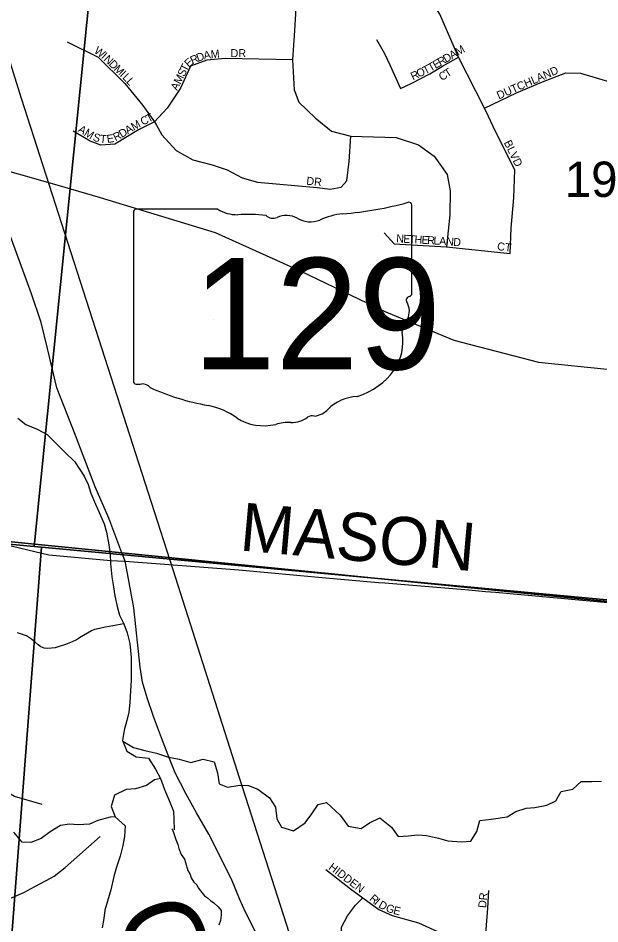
# Model space of a CAD drawing. Extents: x 1310247 to 1552180, y 377264 to 706493.
# Drawn here: x 1430468 to 1434105, y 502730 to 508390 of the extents above; entities that cross this region are included whole.
import ezdxf

# ---------------------------------------------------------------- set-up
doc = ezdxf.new("R2010")
doc.units = 0
for name, color, linetype in [('GM_X_Minor_River', 7, 'Continuous'), ('GM_X_Minor_River_Text', 7, 'Continuous'), ('GM_X_Rail_Line', 7, 'Continuous'), ('GM_X_Section', 7, 'Continuous'), ('GM_X_Section_Text', 7, 'Continuous'), ('GM_X_State_Location', 7, 'Continuous'), ('GM_X_State_Route', 7, 'Continuous'), ('GM_X_State_Shield', 7, 'Continuous'), ('GM_X_Township', 7, 'Continuous'), ('GM_X_Township_Road', 7, 'Continuous'), ('GM_X_Township_Road_Text', 7, 'Continuous'), ('GM_X_Township_Subdivision', 7, 'Continuous'), ('GM_X_Township_Subdivision_Text', 7, 'Continuous')]:
    doc.layers.add(name, color=color, linetype=linetype)

msp = doc.modelspace()

# ---------------------------------------------------------------- linework, layer by layer
at = {"layer": 'GM_X_Minor_River'}
for points in [[(1430465.5, 505889.3), (1430516.6, 505849.9), (1430586.1, 505822), (1430649.5, 505788.3), (1430708.2, 505730.6), (1430759, 505677.1), (1430821.7, 505617.3), (1430881.6, 505527.5), (1430906.4, 505476.7), (1430923, 505422), (1430951.4, 505353.1), (1430983.7, 505282), (1431006.4, 505229.2), (1431021.2, 505178.7), (1431035.2, 505098), (1431043.8, 505039.6), (1431046.3, 504981.3), (1431054.3, 504898.8), (1431061, 504848.5), (1431073.3, 504779.9), (1431087.7, 504713.3), (1431102.4, 504658.8), (1431129.1, 504605.9), (1431149.8, 504549.2), (1431166.1, 504482.5), (1431173.9, 504394), (1431173.8, 504307.7), (1431174.4, 504251.5), (1431170.7, 504187.3), (1431166.9, 504113.2), (1431159.3, 504053.1), (1431148, 504001.2), (1431130.4, 503939.5), (1431120.8, 503875.5), (1431147.2, 503808.6), (1431206.4, 503773), (1431282.4, 503765), (1431326.9, 503697.6), (1431357.5, 503638.6), (1431383.8, 503569.7), (1431412.2, 503500.8), (1431438.6, 503433.8), (1431441.3, 503383.6), (1431443.7, 503317.3)], [(1431129.1, 504605.9), (1431014.8, 504584.7), (1430966.3, 504574.1), (1430946.1, 504568.7), (1430925.8, 504561.3), (1430901.3, 504546), (1430862.5, 504523.1), (1430831.9, 504506), (1430805.4, 504492.8), (1430764.8, 504475.9), (1430724.3, 504463.1), (1430700, 504455.8), (1430675.8, 504452.6), (1430649.6, 504451.4), (1430629.6, 504452), (1430609.8, 504460.6), (1430592.1, 504473.2), (1430574.5, 504489.8), (1430551, 504508.5), (1430519.5, 504529.6), (1430463.9, 504549.3)], [(1431120.8, 503875.5), (1431122.7, 503871.4), (1431189.9, 503831.6), (1431259.6, 503813.7), (1431333.4, 503795.8), (1431407, 503771.8), (1431474.9, 503760.1), (1431548.5, 503738.1), (1431625.3, 503760.3), (1431693, 503742.5), (1431713.4, 503673.7), (1431725.7, 503605.2), (1431777.3, 503583.8), (1431853.8, 503595.9), (1431907.9, 503594.5), (1431967.5, 503570.9), (1432040.3, 503516.8), (1432077, 503459.7), (1432085.2, 503387.2), (1432113.9, 503334.3), (1432189.6, 503312.3), (1432263, 503360.6), (1432304.6, 503417.8), (1432344.1, 503475), (1432396.6, 503487.7), (1432480.9, 503409.3), (1432531.2, 503339.8), (1432613.1, 503325.6), (1432664.1, 503360.4), (1432729.1, 503392.9), (1432801.9, 503334.8), (1432844.5, 503275.6), (1432906.8, 503280), (1432967.1, 503286.5), (1433021.2, 503283.1), (1433097, 503265.1), (1433154.7, 503249.6), (1433236.8, 503243.5), (1433299, 503245.9), (1433334.7, 503307.2), (1433354.4, 503375), (1433424.9, 503385.2), (1433525.5, 503398.7), (1433580.5, 503431.4), (1433645.2, 503453.8), (1433697.4, 503456.5), (1433774, 503472.6), (1433828.9, 503499.3), (1433862.4, 503556.7), (1433935, 503570.9), (1433988.3, 503619.7), (1434054.5, 503620), (1434114.8, 503622.5)], [(1431357.5, 503638.6), (1431321.2, 503629.5), (1431270.1, 503594.7), (1431201.4, 503574.4), (1431143.2, 503569.8), (1431070, 503533.6), (1431050.2, 503463.8), (1431074.7, 503399), (1431137.5, 503343.2), (1431133.7, 503275), (1431122.3, 503219.1), (1431106.6, 503153.3), (1431082.8, 503083.6), (1431065.3, 503025.9), (1431047.1, 502942), (1431027.3, 502872.3), (1431009.9, 502816.5), (1431002.6, 502764.5), (1430993, 502704.6)], [(1431074.7, 503399), (1431042.6, 503397.8), (1430965.8, 503375.6), (1430913.1, 503352.9), (1430842.8, 503348.7), (1430788.8, 503354.1), (1430732.4, 503345.5), (1430667.2, 503305), (1430612, 503264.2), (1430547.2, 503237.8), (1430493.1, 503241.2), (1430440.5, 503302.7)], [(1431429.7, 503323.3), (1431430.4, 503321.2), (1431439.8, 503300.9), (1431454.6, 503258.3), (1431465.7, 503225.8), (1431473, 503201.5), (1431487.9, 503162.9), (1431507.1, 503134.2), (1431514.6, 503113.9), (1431529.1, 503063.3), (1431542.5, 503038.8), (1431549.9, 503018.5), (1431567.1, 502989.9), (1431584.7, 502973.3), (1431594.2, 502955), (1431615.4, 502926.2), (1431632.9, 502905.6), (1431652.6, 502893), (1431670.1, 502876.4), (1431691.8, 502861.7), (1431719.1, 502836.7), (1431736.5, 502814.1), (1431737.6, 502784), (1431732.7, 502752), (1431721.8, 502722.3)]]:
    msp.add_lwpolyline(points, dxfattribs=at)
at = {"layer": 'GM_X_Rail_Line'}
msp.add_lwpolyline([(1432528.3, 501534.2), (1431853.2, 503636.2), (1431436.9, 504941.5), (1430488.2, 507887.5), (1430086.3, 509173.4), (1429559.4, 510819.1), (1428471.8, 514154.5), (1428364.4, 514541.9), (1428262.2, 514937.9), (1428203.5, 515253.6), (1428174.4, 515555), (1428154.5, 515822.2), (1428158.4, 516165.6), (1428172.7, 516456.6), (1428194.9, 516731.3), (1428244.4, 517039.7), (1428284.4, 517252.1), (1428329.6, 517444.1), (1428401.5, 517713), (1428572.9, 518284.8), (1429228.8, 520485.6)], dxfattribs=at)
at = {"layer": 'GM_X_Section'}
for points in [[(1425760.4, 510816.7), (1431103.6, 510416), (1430568.8, 505087.9), (1425255.7, 505582.2)], [(1431103.6, 510416), (1436430.5, 509913.8), (1435826, 504598.7), (1430614.8, 505084.9), (1430568.8, 505087.9)], [(1425189.8, 505587.6), (1425255.7, 505582.2), (1430568.8, 505087.9), (1430614.8, 505084.9), (1430245.7, 500293), (1424746.1, 500303.3)], [(1430614.8, 505084.9), (1435826, 504598.7), (1435955.9, 504591.9), (1435471.2, 499726.6), (1430245.7, 500293)]]:
    msp.add_lwpolyline(points, close=True, dxfattribs=at)
at = {"layer": 'GM_X_State_Route'}
for points in [[(1416062.4, 509116.6), (1416531.6, 509085.2), (1417134, 509041.2), (1417303.1, 509022.6), (1418869.5, 508895.8), (1419828.5, 508815.1), (1420118.1, 508790.7), (1420733.2, 508745.2), (1422884.3, 508567.5), (1423685.8, 508509.4), (1425275.2, 508364), (1425695.8, 508331.6), (1426930.7, 508228.9), (1427457.7, 508177.1), (1428081.4, 508068.2), (1430256.9, 507476.8), (1430387.7, 507439.7), (1430467.6, 507416.8)], [(1430467.6, 507416.8), (1430709.9, 507347.6), (1430980.8, 507269.7), (1431699.1, 507049.5), (1432230.8, 506810.4), (1432756, 506559.7), (1433192.8, 506378.3), (1433720.4, 506239.8), (1435009.6, 506109.7), (1435369.9, 506085.3), (1436608.4, 505982.9), (1437106.9, 505960.8), (1437433, 505936.4)]]:
    msp.add_lwpolyline(points, dxfattribs=at)
at = {"layer": 'GM_X_State_Shield'}
for p, q in [((1432929, 506668.9), (1432929, 507221.7)), ((1431188.8, 507177.3), (1431188.8, 506120.7)), ((1431715.5, 507195.5), (1431205.9, 507195.5)), ((1432928.8, 506669.1), (1432929, 506668.9))]:
    msp.add_line(p, q, dxfattribs=at)
for centre, major_axis, start_param, end_param in [((1432309.1, 508636), (1845.5, 0), 4.814394, 5.042369), ((1432909.7, 507224), (19.4, 0), 6.141152, 7.989035), ((1431208.7, 507179.6), (20.2, 0), 1.712693, 3.28349), ((1431836.9, 507318.2), (195.5, 0), 4.042523, 4.731795), ((1431901.7, 506602.3), (702, 0), 1.404758, 1.657858), ((1432143.9, 507062.9), (117.3, 0), 0.950623, 2.079405), ((1432544.5, 506872.8), (371.3, 0), 1.699011, 2.107814), ((1432061.1, 507185), (56.4, 0), 3.836095, 5.185415), ((1432295.3, 507230.4), (141.1, 0), 4.081561, 5.145723), ((1432924.5, 506628.4), (30, 0), 1.883978, 3.671073), ((1432908.3, 506666.8), (20.7, 0), 5.05454, 6.418171), ((1432733.8, 506558.5), (180, 0), 5.934695, 6.695948), ((1432998.4, 506437.6), (130.9, 0), 2.387724, 3.262537), ((1432412.5, 506367.3), (461.6, 0), 5.101752, 6.440018), ((1431208.9, 506118.4), (20.3, 0), 3.00124, 4.508301), ((1431212, 506226.5), (155.2, 0), 4.665946, 4.897461), ((1431243.7, 506059.7), (56, 0), 0.519207, 1.627899), ((1431950.3, 507009.1), (1332.7, 0), 4.195997, 4.488961), ((1432607.1, 505824), (252.8, 0), 1.647645, 2.488434), ((1431553, 505646), (417, 0), 0.823519, 1.323587), ((1432286.8, 506018.3), (149.1, 0), 4.937069, 5.64225), ((1432004, 506054.5), (264.6, 0), 4.026481, 4.996735), ((1432156.9, 505689.1), (217.4, 0), 1.495662, 1.94098), ((1432176.2, 505975.3), (141, 0), 4.691044, 5.507374), ((1432303.7, 505873), (39.7, 0), 1.147584, 2.315152)]:
    msp.add_ellipse(centre, major_axis=major_axis, ratio=0.8, start_param=start_param, end_param=end_param, dxfattribs=at)
at = {"layer": 'GM_X_Township'}
for points in [[(1434859, 504674.2), (1431116.2, 505048.8), (1430405.6, 505119.9), (1430155.8, 505155.1), (1430070.7, 505157), (1428627.6, 505287), (1428245.8, 505323), (1426370.7, 505499.3), (1425677.9, 505552.8), (1425456.2, 505573.2), (1425346.1, 505572.9), (1425249.4, 505564.5), (1425072, 505560.9), (1425058.9, 505561.5), (1424819.2, 505576.7), (1424749.5, 505581.1), (1424524.8, 505598.5), (1424357.6, 505618.1), (1423386.7, 505686.1)], [(1423386.7, 505686.1), (1424357.6, 505618.1), (1424524.8, 505598.5), (1424749.5, 505581.1), (1424819.2, 505576.7), (1425058.9, 505561.5), (1425072, 505560.9), (1425249.4, 505564.5), (1425346.1, 505572.9), (1425456.2, 505573.2), (1425677.9, 505552.8), (1426370.7, 505499.3), (1428245.8, 505323), (1428627.6, 505287), (1430070.7, 505157), (1430155.8, 505155.1), (1430405.6, 505119.9), (1431116.2, 505048.8), (1434859, 504674.2)]]:
    msp.add_lwpolyline(points, dxfattribs=at)
at = {"layer": 'GM_X_Township_Road'}
for points in [[(1431136.3, 504995.7), (1431136.3, 504995.7), (1431116.2, 505048.8), (1431033.9, 505265.8), (1430948.9, 505462.1), (1430820.1, 505798.4), (1430710.1, 506079.8), (1430651.3, 506326.1), (1430611.3, 506488.7), (1430551.3, 506666.2), (1430363.7, 507178.9), (1430312.5, 507321.7)], [(1424352.3, 505618.5), (1424357.6, 505618.1), (1424524.8, 505598.5), (1424749.5, 505581.1), (1424819.2, 505576.6), (1425058.9, 505561.5), (1425072.1, 505560.9), (1425249.4, 505564.4), (1425346.1, 505572.9), (1425456.2, 505573.2), (1425677.9, 505552.8), (1426370.7, 505499.3), (1428245.8, 505323), (1428627.6, 505287), (1430070.7, 505157), (1430155.8, 505155.1), (1430342.8, 505111.8), (1430659.7, 505036.8), (1431047.7, 505001.8), (1431131, 504996.1)], [(1431131, 504996.1), (1431136.3, 504995.7), (1431847.7, 504942.2), (1432392.1, 504893.5)], [(1432400.4, 501489.6), (1432340.8, 501660.3), (1432036, 502508), (1431960.5, 502664), (1431889.3, 502803.5), (1431851.6, 502887.2), (1431801.8, 503010.4), (1431661.1, 503290), (1431583.9, 503424.1), (1431516.7, 503544.5), (1431449.9, 503674.2), (1431415.4, 503756.8), (1431364.5, 503893.1), (1431313.6, 504025.5), (1431273.7, 504142.1), (1431245.8, 504241.1), (1431231.5, 504335.2), (1431191.6, 504705.2), (1431158.8, 504886.3), (1431136.3, 504995.7)], [(1432392.1, 504893.5), (1432720.8, 504864.1), (1432759.7, 504860.9)], [(1432759.7, 504860.9), (1433285.1, 504816.7)], [(1433285.1, 504816.7), (1433390.2, 504807.9)], [(1433390.2, 504807.9), (1433451.5, 504802.7), (1434177.7, 504736.4)]]:
    msp.add_lwpolyline(points, dxfattribs=at)
at = {"layer": 'GM_X_Township_Subdivision'}
for points in [[(1433408.5, 507775.4), (1433384.1, 507826.6), (1433221.5, 508147.2), (1433104.7, 508414.3), (1432997.8, 508584.8), (1432833.3, 508647.3), (1432216.1, 508662.9), (1431634.7, 508664), (1431520.8, 508689.6), (1431451.4, 508715.9), (1431403.2, 508743.7), (1431317, 508854.7), (1431226.4, 509058.5)], [(1432214.1, 508629.4), (1432195, 508311.9), (1432183.1, 508130.4), (1432192.6, 507941.9), (1432223.6, 507865.5), (1432323.9, 507767.6), (1432426.6, 507684.1), (1432548.3, 507653), (1432832.4, 507643.5), (1432970.8, 507598.1), (1433068.7, 507526.5), (1433149.9, 507411.9), (1433169, 507311.7), (1433166.6, 507161.3), (1433145.1, 506960.8)], [(1430774.7, 508242.7), (1430968, 508147.2), (1431135.1, 507982.4), (1431247.3, 507844), (1431321.3, 507742), (1431333.3, 507720.3)], [(1432708.3, 508257), (1432758.4, 508168.6), (1432790.8, 508099.1), (1432858.6, 507951.4), (1432925.5, 507982.4), (1433042.4, 508042.1), (1433121.2, 508089.9), (1433221.5, 508147.2)], [(1432183.1, 508130.4), (1431765.3, 508137.6), (1431648.4, 508128.1), (1431545.7, 508089.9), (1431482.9, 507953), (1431400.6, 507826.5), (1431321.3, 507742)], [(1433384.1, 507826.6), (1433583.5, 507923.2), (1433746.5, 507992.4), (1433891.9, 508049.2), (1433984, 508046.6), (1434286.9, 507957.1), (1434437, 507924.2), (1434489, 507915.7)], [(1431321.3, 507742), (1431221.1, 507691.2), (1431073.1, 507602.9), (1430984.7, 507595.7), (1430917.9, 507622), (1430812.9, 507684.1)], [(1433543.8, 506920.2), (1433550.9, 507077.7), (1433567.6, 507266.3), (1433572.4, 507442.9), (1433453, 507681.7), (1433408.5, 507775.4)], [(1431333.3, 507720.3), (1431366.7, 507660.2), (1431455, 507562.3), (1431560, 507505), (1431681.8, 507474), (1431774.9, 507442.9), (1431868, 507392.9), (1431963.5, 507364.2), (1432336.7, 507331.7), (1432419.5, 507320.8), (1432487.4, 507333.5), (1432522.2, 507373.1), (1432537.2, 507495), (1432548.3, 507653)], [(1432756, 507049.1), (1432818.1, 506979.9), (1433145.1, 506960.8), (1433543.8, 506920.2)], [(1430619, 503475.8), (1430444.9, 503525.5), (1430409.9, 503547.5), (1430376.5, 503573.3), (1430335.7, 503604.9), (1430315.7, 503638.3), (1430309.9, 503683.2), (1430316.6, 503759.1), (1430328.2, 503864.1), (1430328.2, 503935.7), (1430333.2, 504027.3)], [(1430674.2, 503018), (1430693.4, 503028.2), (1430761.1, 503081.3), (1430981.6, 503275.3)], [(1432391.1, 503070), (1432545.2, 502948.5), (1432622.7, 502891.8), (1432722.3, 502818.9), (1432806.9, 502783), (1432970.8, 502736.1), (1433089.3, 502681.4), (1433109.4, 502672.1), (1433206.6, 502626.2), (1433292, 502611.1), (1433375.2, 502625.8), (1433390.3, 502642.8), (1433404.4, 502827.8), (1433409.9, 502939.3)], [(1430573.1, 502963.8), (1430674.2, 503018)], [(1428425.6, 502893.6), (1429196.4, 502821.5), (1429611, 502784.1), (1429684.7, 502782.1), (1430013.1, 502820.5), (1430121.1, 502830.9), (1430245.8, 502847.5), (1430372.5, 502869.3), (1430503.4, 502926.5), (1430573.1, 502963.8)], [(1432902.1, 501704.9), (1432875.9, 501782.9), (1432796.5, 501889.4), (1432768.6, 501931.8), (1432744.5, 502003.1), (1432745.5, 502091), (1432738, 502170.6), (1432693.4, 502228.5), (1432638.1, 502276.1), (1432590, 502318.7), (1432547.5, 502363.1), (1432517.9, 502474.2), (1432488.2, 502609.3), (1432490.1, 502709.2), (1432527.1, 502779.5), (1432577.1, 502846.2), (1432622.7, 502891.8)]]:
    msp.add_lwpolyline(points, dxfattribs=at)

# ---------------------------------------------------------------- texts
at = {"layer": 'GM_X_Minor_River_Text'}
msp.add_text('Gregory', height=499.96, rotation=291.3879, dxfattribs=at).set_placement((1431057.2, 502783))
at = {"layer": 'GM_X_Section_Text'}
msp.add_text('19', height=221, rotation=0, dxfattribs=at).set_placement((1433886.3, 507272.6))
at = {"layer": 'GM_X_State_Location'}
for s in ['s', 'r']:
    msp.add_text(s, height=1, dxfattribs=at).set_placement((1432039.3, 506578.7))
msp.add_text('129', height=1, rotation=0, dxfattribs=at).set_placement((1431686.3, 506506))
at = {"layer": 'GM_X_State_Shield'}
msp.add_text('129', height=696.1, dxfattribs=at).set_placement((1431559.9, 506195.2))
at = {"layer": 'GM_X_Township_Road_Text'}
msp.add_text('MASON', height=300, rotation=354.9079, dxfattribs=at).set_placement((1431847.6, 505064.4))
at = {"layer": 'GM_X_Township_Subdivision_Text'}
for s, rotation, p in [('W', 324.561, (1430938.2, 508176.1)), ('A', 10.2618, (1431631.4, 508131.6)), ('M', 4.3757, (1431673.4, 508139.3)), ('DR', 0, (1431796.3, 508146.3)), ('A', 30.1841, (1433180.1, 508131.6)), ('M', 30.1893, (1433218.1, 508153.7)), ('I', 316.9941, (1430983.5, 508144)), ('N', 315.85, (1430999.4, 508129.2)), ('D', 315.7264, (1431030.9, 508098.6)), ('E', 42.304, (1431534.8, 508079.1)), ('R', 24.9413, (1431557.5, 508100.6)), ('D', 20.4985, (1431592.5, 508116.9)), ('E', 30.1961, (1433077.4, 508071.9)), ('R', 30.198, (1433107.8, 508089.6)), ('D', 30.1935, (1433142.1, 508109.5)), ('M', 315.7334, (1431062.5, 508067.8)), ('S', 63.0928, (1431505.9, 508020.1)), ('T', 63.0928, (1431521.8, 508051.5)), ('O', 25.6217, (1432972, 508017.3)), ('T', 27.1223, (1433012.9, 508037)), ('T', 29.6978, (1433046.4, 508054.2)), ('T', 32.69, (1433151.3, 508017.7)), ('DUTCHLAND', 23.6285, (1433473.2, 507881.5)), ('I', 315.7334, (1431100.3, 508031)), ('L', 315.0193, (1431115.9, 508015.8)), ('L', 311.7141, (1431140.3, 507991.4)), ('M', 63.0952, (1431482, 507973)), ('R', 25.6309, (1432936.3, 508000.2)), ('C', 31.1699, (1433116.2, 507996.4)), ('A', 63.0879, (1431462, 507933.8)), ('T', 27.567, (1431282.9, 507735.9)), ('M', 29.5721, (1431190.6, 507685.6)), ('C', 27.586, (1431247.8, 507717.6)), ('A', 328.429, (1430837.9, 507682.8)), ('M', 328.8252, (1430875.7, 507659.5)), ('S', 339.655, (1430930.1, 507627.7)), ('R', 26.7597, (1431076.5, 507620.2)), ('D', 31.3257, (1431115.7, 507640.2)), ('A', 31.1737, (1431153.2, 507663)), ('T', 354.4652, (1430976.9, 507612.3)), ('E', 9.3114, (1431026, 507609.4)), ('BLVD', 295.9069, (1433503.2, 507613)), ('DR', 353.994, (1432268.1, 507349.8)), ('N', 356.8074, (1432830.8, 506989.1)), ('E', 356.8093, (1432874.8, 506986.6)), ('T', 356.802, (1432909.9, 506984.7)), ('H', 356.8065, (1432945.1, 506982.7)), ('E', 356.8093, (1432989, 506980.3)), ('R', 356.8047, (1433024.1, 506978.3)), ('L', 356.802, (1433063.7, 506976.1)), ('A', 356.5995, (1433098.8, 506974.1)), ('N', 355.1093, (1433142.4, 506971.6)), ('D', 354.5711, (1433186.1, 506967.8)), ('CT', 353.6631, (1433460.6, 506940.6)), ('HIDDEN', 322.6975, (1432404.8, 503075.6)), ('R', 319.4343, (1432660.5, 502881.6)), ('DR', 83.9883, (1433393, 502827.1)), ('I', 319.4248, (1432690.6, 502855.8)), ('D', 331.0784, (1432716.4, 502835.2)), ('G', 339.4211, (1432762.2, 502810.6)), ('E', 346.4373, (1432809.7, 502793.1))]:
    msp.add_text(s, height=50, rotation=rotation, dxfattribs=at).set_placement(p)

doc.saveas('drawing.dxf')
